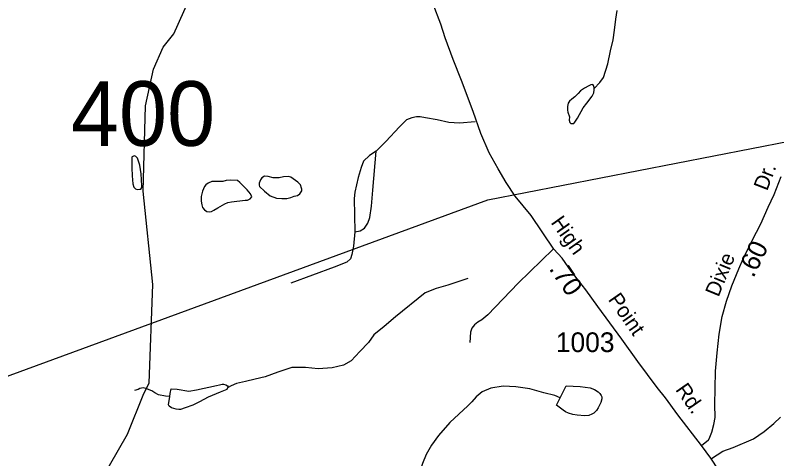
# Model space of a CAD drawing. Extents: x 1547597 to 1699558, y 810033 to 920809.
# Drawn here: x 1670972 to 1675799, y 831321 to 834135 of the extents above; entities that cross this region are included whole.
import ezdxf

# ---------------------------------------------------------------- set-up
doc = ezdxf.new("R2010")
doc.units = 0
for name, color, linetype in [('Exist Hydrographic Misc Water Feature', 7, 'Continuous'), ('Exist Road Non-System Type 51', 7, 'Continuous'), ('Exist Road Secondary Mileage Hundredths English Label', 7, 'Continuous'), ('Exist Road Secondary Structure Standard Bridge Number Label', 7, 'Continuous'), ('Exist Road Secondary Type 41 Attributed', 7, 'Continuous'), ('Exist Road Secondary Type 51 Attributed', 7, 'Continuous'), ('Exist Road Secondary Type 51 Label', 7, 'Continuous'), ('Exist Road Secondary Type 51 Number Label', 7, 'Continuous'), ('Exist Utilities Electrical Transmission Line', 7, 'Continuous')]:
    doc.layers.add(name, color=color, linetype=linetype)

msp = doc.modelspace()

# ---------------------------------------------------------------- linework, layer by layer
at = {"layer": 'Exist Hydrographic Misc Water Feature'}
for points in [[(1671513.5, 831179.5), (1671683.5, 831478), (1671786.6, 831735.3), (1671820.5, 831800.2), (1671843.6, 832426.7), (1671783.5, 833018.8), (1671797.5, 833560.1), (1671849.5, 833792.1), (1671909.5, 833932.1), (1671977.6, 834016), (1672131.6, 834364.2), (1672187.5, 834996.5), (1672343.5, 835479.2), (1672328.5, 835663.3), (1672182.5, 836073.3), (1671937.5, 836491.9), (1671772.5, 836659.3), (1671535.5, 837071.2), (1671444.5, 837181.4)], [(1674641.6, 833670.6), (1674677.9, 833708.3), (1674700.6, 833739.9), (1674727.8, 833825.5), (1674744.8, 833909.7), (1674761.9, 833977.5), (1674770.7, 834038.8), (1674779.7, 834109.3), (1674788.4, 834164.9)], [(1674641.6, 833670.6), (1674641.7, 833677.1), (1674638.2, 833689.5), (1674633.8, 833695.3), (1674621.3, 833693.9), (1674607.6, 833687.6), (1674580.7, 833672.6), (1674555.2, 833654.3), (1674541.2, 833638.1), (1674520.5, 833616.4), (1674501.1, 833602), (1674486.5, 833589.2), (1674478.2, 833577.1), (1674473.8, 833554.9), (1674473.6, 833532.8), (1674475.3, 833518.8), (1674485, 833490.7), (1674484.5, 833469.4), (1674488.4, 833454.5), (1674494.5, 833448.7), (1674504.8, 833446.8), (1674512.4, 833448.3), (1674519.8, 833455.6), (1674536.8, 833482.3), (1674571.8, 833548), (1674596.2, 833577.1), (1674628.8, 833620.7), (1674639.1, 833642.7), (1674641.6, 833660.7), (1674641.6, 833670.6)], [(1671741.1, 833234.7), (1671735.9, 833238.9), (1671732.2, 833240.5), (1671727.6, 833242.3), (1671723, 833241.5), (1671718.2, 833239.2), (1671714.5, 833236.8), (1671712, 833233.6), (1671711.1, 833229.5), (1671711.7, 833217.1), (1671711.1, 833167.2), (1671713.6, 833115.4), (1671717.7, 833064.4), (1671723.4, 833044.6), (1671735.3, 833034.5), (1671745, 833030.2), (1671762.3, 833030.8)], [(1671762.3, 833030.8), (1671769, 833032.2), (1671775, 833041.1), (1671775.4, 833051.8), (1671770.4, 833128.2), (1671761.2, 833184.2), (1671746.8, 833228), (1671741.1, 833234.7)], [(1672718.9, 832978.4), (1672741.1, 832986.2), (1672761.2, 832991.5), (1672775.4, 833001.1), (1672789.6, 833021.3), (1672789.9, 833031.2), (1672787.8, 833037.7), (1672779.6, 833058.4), (1672764.5, 833076), (1672734.6, 833096.3), (1672718.3, 833107.3), (1672704.8, 833110.9), (1672672.7, 833109), (1672644.7, 833103), (1672606.7, 833102.2), (1672575.9, 833111.8), (1672552.7, 833113.1), (1672536.5, 833102.8), (1672527.1, 833089.9), (1672518.3, 833069.5), (1672517.7, 833057.2), (1672520.6, 833048.1), (1672553.2, 833018.7), (1672589, 832990.1), (1672628.8, 832973.7), (1672662.1, 832971.3), (1672694.9, 832972.4), (1672718.9, 832978.4)], [(1672288, 833080.7), (1672218.2, 833079.7), (1672195.9, 833070.3), (1672180.6, 833059.9), (1672171.7, 833047.8), (1672160.3, 833018.5), (1672150.7, 832985), (1672150.4, 832954.7), (1672154.6, 832931.7), (1672159.8, 832914.3), (1672171.5, 832900.1), (1672187.4, 832889.9), (1672201.3, 832888), (1672215.5, 832889.4), (1672232, 832897.2), (1672255.8, 832913.2), (1672300.1, 832938.5), (1672321, 832947.1), (1672344.3, 832951.6), (1672430.5, 832962.2), (1672444.4, 832961.9), (1672462.5, 832969.6), (1672473.1, 832981.8), (1672463.1, 833002.5), (1672441.5, 833026.8), (1672396, 833072.8), (1672380.3, 833085.4), (1672338.3, 833087.9), (1672310.4, 833086.1), (1672288, 833080.7)], [(1673842.3, 832464), (1673713.8, 832421.5), (1673641.5, 832400.8), (1673571.1, 832373.5), (1673382.8, 832220.6), (1673309.9, 832159.8), (1673245, 832108.5), (1673210.6, 832059.2), (1673155.7, 832001.2), (1673102.8, 831942.4), (1673052.4, 831914.7), (1672982.1, 831898.1), (1672892.2, 831891.7), (1672812, 831900.7), (1672726.1, 831899.9), (1672637.6, 831871.4), (1672557.1, 831841.9), (1672493.1, 831826.7), (1672432.6, 831811.6), (1672374.5, 831798.8), (1672340.3, 831783.1), (1672318.7, 831770.4)], [(1671952.7, 831717.1), (1671955.4, 831735.1), (1671961.8, 831764.5), (1671999.8, 831762.1), (1672071.8, 831750.8), (1672121.6, 831758.8), (1672248.2, 831786.6), (1672268.2, 831790.2), (1672284.3, 831794.1), (1672292.3, 831793.9), (1672308.3, 831789.5), (1672318.4, 831783.5), (1672322.2, 831777.7), (1672318.7, 831770.4)], [(1671952.7, 831717.1), (1671925.2, 831719.3), (1671881.3, 831727.6), (1671858.2, 831739.5), (1671837.4, 831752.3), (1671799.8, 831767), (1671783.7, 831771.4), (1671762.9, 831766.9), (1671751.6, 831761.4), (1671729.1, 831755.3)], [(1672318.7, 831770.4), (1672313.7, 831761.4), (1672271.6, 831744.3), (1672195.2, 831711.3), (1672140.7, 831682.1), (1672098.4, 831660.8), (1672050.3, 831643.7), (1672020.1, 831633.7), (1672008.6, 831634.7), (1671992, 831635.9), (1671962, 831644.7), (1671949.2, 831654.8), (1671944.3, 831663.2), (1671952.7, 831717.1)], [(1674426.2, 831707.9), (1674392.5, 831721.7), (1674322.6, 831738.7), (1674234.9, 831764.2), (1674145.2, 831777.6), (1674065.2, 831782.5), (1673987.1, 831769.3), (1673932.5, 831746.6), (1673893.9, 831714.6), (1673865.7, 831683.2), (1673841.3, 831657.4), (1673727.8, 831551.4), (1673654.6, 831469.9), (1673611.5, 831406.8), (1673576.8, 831347.6), (1673554, 831291.5), (1673539.1, 831244.2)], [(1674426.2, 831707.9), (1674436.6, 831729), (1674465.4, 831784.2), (1674553.2, 831779.1), (1674616.2, 831770.5), (1674643.7, 831760.1), (1674667, 831745.6), (1674677.7, 831735.6), (1674686.7, 831723.1), (1674689.9, 831714), (1674690.3, 831701.7), (1674684.2, 831678.8), (1674667.6, 831645.5), (1674656.1, 831627.7), (1674639, 831611.6), (1674626.4, 831603.7), (1674607.2, 831595.9), (1674583.1, 831593.9), (1674534.8, 831597.3), (1674507, 831602.8), (1674479.1, 831609.9), (1674460.2, 831618.6), (1674445.2, 831628.7), (1674403.8, 831661.6), (1674422.2, 831698.9), (1674426.2, 831707.9)]]:
    msp.add_lwpolyline(points, dxfattribs=at)
at = {"layer": 'Exist Road Non-System Type 51'}
for points in [[(1673887.5, 833458.2), (1673788.7, 833449), (1673720.7, 833455.1), (1673646.6, 833470.6), (1673572.5, 833483), (1673538.5, 833489.1), (1673516.9, 833489.1), (1673486, 833483), (1673452.1, 833470.6), (1673408.8, 833427.3), (1673322.4, 833334.6), (1673260.6, 833272.8)], [(1673260.6, 833272.8), (1673217.4, 833245), (1673180.3, 833207.9), (1673164.9, 833167.8), (1673146.3, 833106), (1673124.7, 833013.3), (1673121.6, 832973.1), (1673124.7, 832759.9)], [(1673124.7, 832759.9), (1673158.7, 832766.1), (1673186.5, 832784.6), (1673208.1, 832815.5), (1673220.5, 832852.6), (1673229.7, 832923.7), (1673239, 833025.6), (1673260.6, 833272.8)], [(1673124.7, 832759.9), (1673115.5, 832670.3), (1673106.2, 832617.8), (1673096.9, 832590), (1673075.3, 832568.3), (1672995, 832537.4), (1672720.2, 832435.5)], [(1674381.8, 832650.4), (1674160.8, 832434.3), (1673967.8, 832233.5), (1673929.7, 832203), (1673904.3, 832187.8), (1673883.9, 832170), (1673866.1, 832149.7), (1673858.5, 832124.2), (1673853.4, 832058.1)], [(1675386.6, 831322.9), (1675457.2, 831370), (1675524.1, 831391.9), (1675651.3, 831447.6), (1675720.2, 831493.6), (1675781.4, 831544.6), (1675822.2, 831585.5)]]:
    msp.add_lwpolyline(points, dxfattribs=at)
at = {"layer": 'Exist Road Secondary Type 41 Attributed'}
msp.add_lwpolyline([(1675322.3, 831406.1), (1675366.2, 831441.1), (1675374.3, 831457.1), (1675376.2, 831459.1), (1675388.5, 831491.1), (1675400.6, 831539), (1675408.7, 831582.9), (1675407.1, 831665), (1675409.6, 831767), (1675412, 831877), (1675422.6, 831993), (1675435.2, 832111), (1675453.7, 832222.9), (1675480, 832321), (1675514.4, 832418.8), (1675558.9, 832526.7), (1675587.1, 832588.6), (1675643.7, 832706.3), (1675698.1, 832812.3), (1675744.7, 832918), (1675783.9, 832998.4), (1675827.5, 833111.8)], dxfattribs=at)
at = {"layer": 'Exist Road Secondary Type 51 Attributed'}
for points in [[(1675322.3, 831406.1), (1675172.1, 831600.6), (1675094.1, 831708.2), (1675041, 831773), (1674918.5, 831937.8), (1674817, 832080.9), (1674664.9, 832286.2), (1674588.8, 832392.3), (1674496.6, 832512.3), (1674438.9, 832593), (1674385.9, 832650.7), (1674242.9, 832865.3), (1674141.5, 832987.5), (1674083.4, 833074.7), (1674032.7, 833160.1), (1673977.3, 833261.6), (1673924.3, 833383.9), (1673875.9, 833524.6), (1673802.1, 833720.7), (1673749.1, 833854.5), (1673698.4, 833990.6), (1673670.8, 834077.4), (1673621, 834204.3)], [(1675429.8, 831251.4), (1675381.2, 831325.1), (1675322.3, 831406.1)]]:
    msp.add_lwpolyline(points, dxfattribs=at)
at = {"layer": 'Exist Utilities Electrical Transmission Line'}
msp.add_lwpolyline([(1667356.9, 830536.3), (1667410.1, 830555.3), (1673968.8, 832962.8), (1681130.2, 834360.9), (1691741.2, 840506.8), (1692051.2, 840498.4)], dxfattribs=at)

# ---------------------------------------------------------------- texts
at = {"layer": 'Exist Road Secondary Mileage Hundredths English Label'}
for s, rotation, p in [('.60', 64.0072, (1675651.4, 832464.5)), ('.70', 304.2132, (1674352.3, 832526.9))]:
    msp.add_text(s, height=120, rotation=rotation, dxfattribs=at).set_placement(p)
at = {"layer": 'Exist Road Secondary Structure Standard Bridge Number Label'}
msp.add_text('400', height=410.1, dxfattribs=at).set_placement((1671325, 833306))
at = {"layer": 'Exist Road Secondary Type 51 Label'}
for s, rotation, p in [('Dr.', 68.97, (1675738, 833016)), ('High', 305.2793, (1674364.1, 832819.7)), ('Dixie', 67.5873, (1675429.9, 832342.8)), ('Point', 304.8765, (1674727.1, 832331.6)), ('Rd.', 304.9037, (1675153.7, 831759.5))]:
    msp.add_text(s, height=95, rotation=rotation, dxfattribs=at).set_placement(p)
at = {"layer": 'Exist Road Secondary Type 51 Number Label'}
msp.add_text('1003', height=125, dxfattribs=at).set_placement((1674399, 831998.1))

doc.saveas('drawing.dxf')
